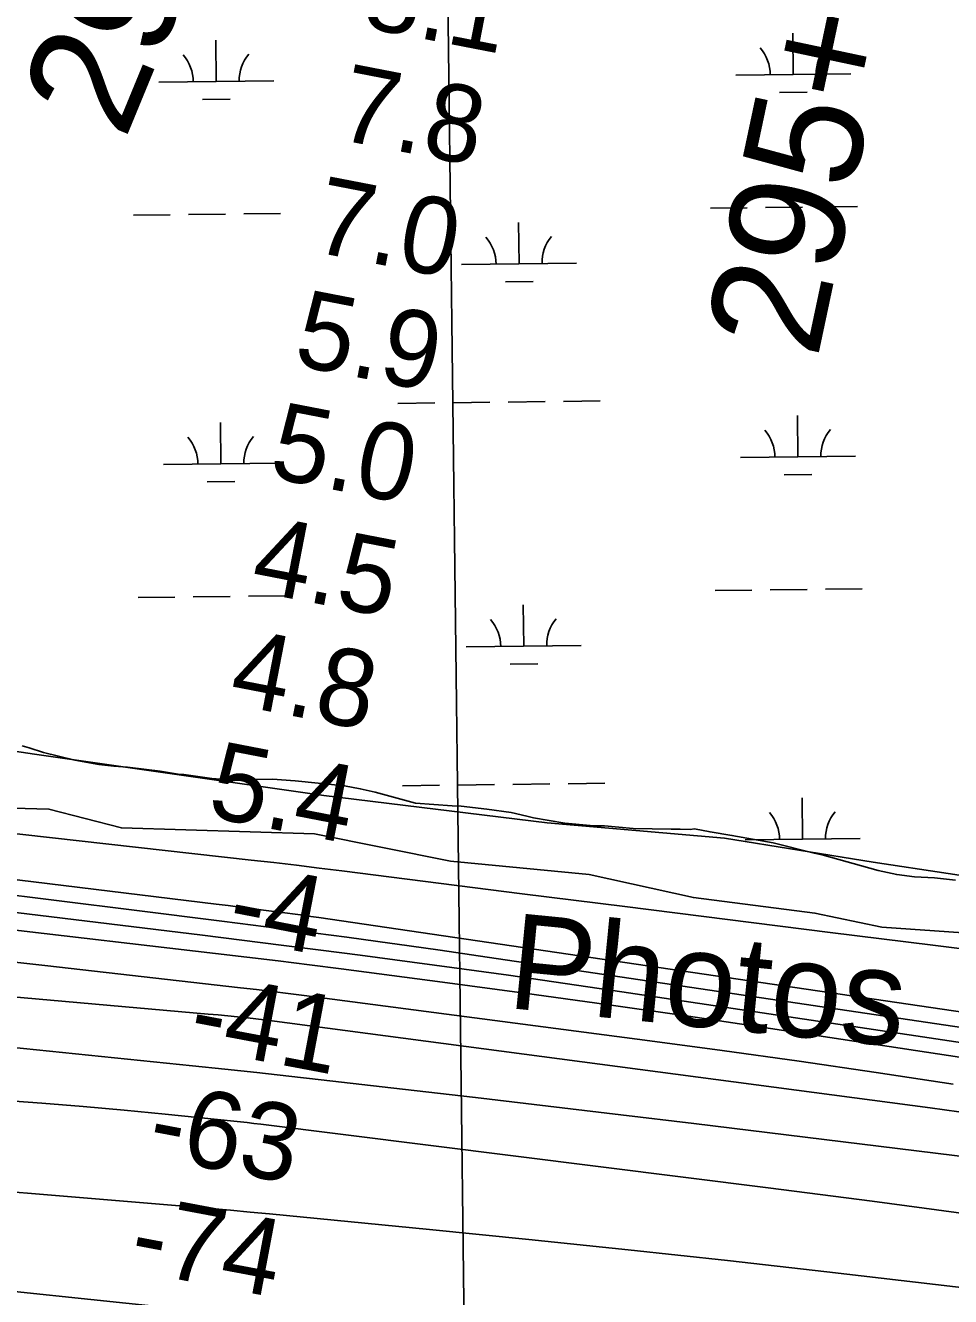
# Model space of a CAD drawing. Extents: x 3704301 to 3742427, y 506229 to 532009.
# Drawn here: x 3723925 to 3724729, y 520458 to 521564 of the extents above; entities that cross this region are included whole.
import ezdxf

# ---------------------------------------------------------------- set-up
doc = ezdxf.new("R2010")
doc.units = 0
for name, color, linetype in [('V-GRID-MAJR', 7, 'Continuous'), ('V-RIVR-EDGE', 7, 'Continuous'), ('V-RIVR-IDEN', 7, 'Continuous'), ('V-RIVR-RANG', 7, 'Continuous'), ('V-SITE-VEGE', 7, 'Continuous'), ('V-SURV-IDEN', 7, 'Continuous'), ('V-TOPO-DPTH', 7, 'Continuous'), ('V-TOPO-MAJR', 7, 'Continuous'), ('V-TOPO-MINR', 7, 'Continuous'), ('V-TOPO-WATR', 7, 'Continuous'), ('V-WETL-SWMP', 7, 'Continuous')]:
    doc.layers.add(name, color=color, linetype=linetype)

msp = doc.modelspace()

# ---------------------------------------------------------------- linework, layer by layer
at = {"layer": 'V-GRID-MAJR'}
msp.add_spline([(3724411.217, 511839.73000000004), (3724337.211, 517896.76900000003), (3724263.162, 523957.275), (3724189.114, 530017.796), (3724189.072, 530021.25)], degree=3, dxfattribs=at)
at = {"layer": 'V-RIVR-EDGE'}
msp.add_lwpolyline([(3724740.2602068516, 520774.4371219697), (3724669.4339727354, 520779.4148679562), (3724611.232333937, 520791.5653165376), (3724505.608149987, 520805.0336807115), (3724415.0083687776, 520825.06848681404), (3724294.3716574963, 520836.7729927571), (3724176.165926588, 520860.4780202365), (3724008.087372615, 520865.69624326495), (3723945.0935411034, 520882.0608279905), (3723913.8782315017, 520882.7383411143)], dxfattribs=at)
at = {"layer": 'V-SITE-VEGE'}
msp.add_lwpolyline([(3724733.646, 520820.215), (3724715.145, 520822.162), (3724697.741, 520823.037), (3724682.497, 520825.023), (3724666.148, 520828.63), (3724617.6070000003, 520842.167), (3724610.523, 520843.711), (3724575.086, 520852.518), (3724539.129, 520859.143), (3724520.069, 520862.172), (3724506.449, 520864.722), (3724502.6520000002, 520864.132), (3724493.948, 520864.57), (3724486.342, 520864.476), (3724453.177, 520865.158), (3724428.144, 520867.569), (3724418.906, 520867.456), (3724393.875, 520869.869), (3724366.643, 520874.427), (3724360.644, 520875.984), (3724347.017, 520879.07800000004), (3724325.7830000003, 520882.081), (3724303.468, 520884.526), (3724295.8540000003, 520884.97500000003), (3724263.755, 520887.299), (3724228.853, 520896.656), (3724215.773, 520899.757), (3724202.151, 520902.309), (3724159.16, 520906.675), (3724139.575, 520908.066), (3724101.5330000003, 520907.601), (3724086.847, 520908.50800000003), (3724062.345, 520912.012), (3724057.446, 520912.498), (3724041.654, 520915.021), (3724013.346, 520918.48000000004), (3724001.378, 520919.42), (3723988.3140000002, 520920.89), (3723967.6180000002, 520924.44200000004), (3723940.358, 520931.175), (3723927.8030000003, 520935.37), (3723921.807, 520936.92600000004)], dxfattribs=at)
at = {"layer": 'V-TOPO-DPTH'}
for points in [[(3722731.1682388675, 520944.37551342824), (3723273.3368365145, 520919.794357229), (3723309.630358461, 520917.94888978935), (3723345.906945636, 520915.83763730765), (3723382.1581306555, 520913.32770726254), (3723418.3923809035, 520910.5519921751), (3723479.681644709, 520905.5179088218), (3723546.519016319, 520899.72899653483), (3723613.317987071, 520893.5444752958), (3723680.0593565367, 520886.76654062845), (3723746.762325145, 520879.5929970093), (3724120.923719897, 520837.6712169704), (3724140.6715579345, 520835.4157297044), (3724160.412662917, 520833.10379849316), (3724180.1436683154, 520830.70720136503), (3724199.8679406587, 520828.2541602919), (3724356.6485718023, 520808.4143009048), (3724445.963814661, 520797.1381815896), (3724535.283393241, 520785.8965923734), (3724624.609475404, 520774.706798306), (3724713.939893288, 520763.5515343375), (3724835.099303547, 520748.45725385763)], [(3722900.1178689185, 520904.7668997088), (3722988.0144159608, 520899.04944825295), (3723075.9034092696, 520893.21703122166), (3723163.787366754, 520887.3079704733), (3723308.5545891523, 520877.4791335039), (3723324.040412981, 520876.31141881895), (3723339.511916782, 520874.98966457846), (3723354.96194054, 520873.4368510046), (3723370.3976442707, 520871.72999787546), (3723757.741882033, 520825.96568476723), (3723823.1147387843, 520818.1668087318), (3723888.4755480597, 520810.26916799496), (3723953.8182861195, 520802.22338020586), (3724019.1489767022, 520794.0788277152), (3724095.480363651, 520784.4749805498), (3724122.63285074, 520781.0313809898), (3724149.7807054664, 520777.5519200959), (3724176.921611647, 520774.01866720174), (3724204.0578854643, 520770.449552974), (3724231.1817594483, 520766.7900121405), (3724258.2937333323, 520763.0457684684), (3724285.387857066, 520759.17447053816), (3724312.4700807, 520755.218469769), (3724838.5688646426, 520677.1093885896)], [(3724838.5688646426, 520677.1093885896), (3724312.4700807, 520755.218469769), (3724285.387857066, 520759.17447053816), (3724258.2937333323, 520763.0457684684), (3724231.1817594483, 520766.7900121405), (3724204.0578854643, 520770.449552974), (3724176.921611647, 520774.01866720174), (3724149.7807054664, 520777.5519200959), (3724122.63285074, 520781.0313809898), (3724095.480363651, 520784.4749805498), (3724019.1489767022, 520794.0788277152), (3723953.8182861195, 520802.22338020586), (3723888.4755480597, 520810.26916799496), (3723823.1147387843, 520818.1668087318), (3723757.741882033, 520825.96568476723), (3723370.3976442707, 520871.72999787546), (3723354.96194054, 520873.4368510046), (3723339.511916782, 520874.98966457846), (3723324.040412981, 520876.31141881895), (3723308.5545891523, 520877.4791335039), (3723163.787366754, 520887.3079704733), (3723075.9034092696, 520893.21703122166), (3722988.0144159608, 520899.04944825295), (3722900.1178689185, 520904.7668997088)], [(3724811.460703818, 520654.95365018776), (3724572.648435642, 520691.1744660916), (3724501.400652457, 520701.7531084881), (3724430.1109777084, 520712.03472351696), (3724358.758465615, 520721.87079749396), (3724287.3640619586, 520731.40984410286), (3724199.092835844, 520742.92328947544), (3724171.7958584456, 520746.4281084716), (3724144.489860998, 520749.85997781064), (3724117.170333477, 520753.18242266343), (3724089.8417859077, 520756.43191785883), (3723334.77, 520844.68), (3722627.344384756, 520889.8660029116)], [(3722627.344384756, 520889.8660029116), (3723334.77, 520844.68), (3724089.8417859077, 520756.43191785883), (3724117.170333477, 520753.18242266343), (3724144.489860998, 520749.85997781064), (3724171.7958584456, 520746.4281084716), (3724199.092835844, 520742.92328947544), (3724287.3640619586, 520731.40984410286), (3724358.758465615, 520721.87079749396), (3724430.1109777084, 520712.03472351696), (3724501.400652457, 520701.7531084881), (3724572.648435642, 520691.1744660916), (3724811.460703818, 520654.95365018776)], [(3724731.6493435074, 520642.7957384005), (3724664.6812899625, 520652.93867714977), (3724597.666990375, 520662.75782168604), (3724530.5833217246, 520672.09127490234), (3724463.453407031, 520681.1009339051), (3724167.093994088, 520719.7837933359), (3724153.2504067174, 520721.5570158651), (3724139.401399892, 520723.2859651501), (3724125.5442638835, 520724.94850456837), (3724111.681708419, 520726.56677074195), (3723941.440509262, 520746.0266261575), (3723842.4168164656, 520756.9845984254), (3723743.3444989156, 520767.46660798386), (3723644.1992442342, 520777.23467347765), (3723545.005364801, 520786.52677626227), (3723389.354835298, 520800.54215688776), (3723359.042457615, 520803.1743613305), (3723328.7198648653, 520805.67784407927), (3723298.3819495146, 520807.9882442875), (3723268.0338190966, 520810.1699228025), (3722656.0261764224, 520852.20850207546)], [(3722656.0261764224, 520852.20850207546), (3723268.0338190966, 520810.1699228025), (3723298.3819495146, 520807.9882442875), (3723328.7198648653, 520805.67784407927), (3723359.042457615, 520803.1743613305), (3723389.354835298, 520800.54215688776), (3723545.005364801, 520786.52677626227), (3723644.1992442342, 520777.23467347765), (3723743.3444989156, 520767.46660798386), (3723842.4168164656, 520756.9845984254), (3723941.440509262, 520746.0266261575), (3724111.681708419, 520726.56677074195), (3724125.5442638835, 520724.94850456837), (3724139.401399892, 520723.2859651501), (3724153.2504067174, 520721.5570158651), (3724167.093994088, 520719.7837933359), (3724463.453407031, 520681.1009339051), (3724530.5833217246, 520672.09127490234), (3724597.666990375, 520662.75782168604), (3724664.6812899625, 520652.93867714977), (3724731.6493435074, 520642.7957384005)], [(3724736.4349837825, 520618.7273926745), (3724711.570373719, 520622.1122649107), (3724137.0006197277, 520698.0231475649), (3724135.8104259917, 520698.17718806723), (3724134.6197144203, 520698.32702358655), (3724133.428226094, 520698.4705516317), (3724132.236219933, 520698.6098746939), (3724117.6233022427, 520700.27864123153), (3724109.1211683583, 520701.21683453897), (3724100.6146610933, 520702.11188817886), (3724092.101593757, 520702.94223231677), (3724083.5841530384, 520703.72943678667), (3723348.723213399, 520768.83031014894), (3723336.0120020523, 520769.9175046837), (3723323.29675449, 520770.9532161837), (3723310.5754526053, 520771.9117031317), (3723297.8501145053, 520772.8187070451), (3723178.423979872, 520780.9665138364), (3723105.9647410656, 520785.5703547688), (3723033.481765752, 520789.7230189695), (3722960.9631856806, 520793.198918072)], [(3722960.9631856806, 520793.198918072), (3723033.481765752, 520789.7230189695), (3723105.9647410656, 520785.5703547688), (3723178.423979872, 520780.9665138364), (3723297.8501145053, 520772.8187070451), (3723310.5754526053, 520771.9117031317), (3723323.29675449, 520770.9532161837), (3723336.0120020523, 520769.9175046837), (3723348.723213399, 520768.83031014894), (3724083.5841530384, 520703.72943678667), (3724092.101593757, 520702.94223231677), (3724100.6146610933, 520702.11188817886), (3724109.1211683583, 520701.21683453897), (3724117.6233022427, 520700.27864123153), (3724132.236219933, 520698.6098746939), (3724133.428226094, 520698.4705516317), (3724134.6197144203, 520698.32702358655), (3724135.8104259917, 520698.17718806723), (3724137.0006197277, 520698.0231475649), (3724711.570373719, 520622.1122649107), (3724736.4349837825, 520618.7273926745)]]:
    msp.add_lwpolyline(points, dxfattribs=at)
at = {"layer": 'V-TOPO-MAJR'}
msp.add_lwpolyline([(3724796.426180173, 520572.81553997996), (3724505.819522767, 520608.4032524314), (3724442.5357790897, 520616.0790425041), (3724379.2405134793, 520623.6576557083), (3724315.9279649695, 520631.0905036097), (3724252.603894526, 520638.4261746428), (3724181.7652076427, 520646.549722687), (3724153.846358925, 520649.70026431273), (3724125.9202035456, 520652.7835121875), (3724097.9830881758, 520655.7658194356), (3724070.0386661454, 520658.68083293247), (3723504.324982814, 520716.6599414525), (3723473.1924604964, 520719.72760959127), (3723442.0454173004, 520722.6327155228), (3723410.876592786, 520725.29397814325), (3723379.693247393, 520727.7926785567), (3723348.49063064, 520730.03342534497), (3723317.2768436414, 520732.09285107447), (3723286.046301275, 520733.8802952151), (3723254.804588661, 520735.4864182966), (3722909.8882703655, 520751.7124306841)], dxfattribs=at)
at = {"layer": 'V-TOPO-MINR'}
for points in [[(3724879.77, 520684.78), (3724179.7045853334, 520787.6777126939), (3724175.163520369, 520788.33592305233), (3724170.6207614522, 520788.98205087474), (3724166.0754616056, 520789.61005489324), (3724161.528467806, 520790.2259763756), (3724156.9798444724, 520790.8301031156), (3724152.430742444, 520791.43058652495), (3724147.880922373, 520792.025604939), (3724143.330623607, 520792.61698002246), (3724131.791645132, 520794.1095849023), (3724121.4701136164, 520795.4335192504), (3724111.146736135, 520796.74277286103), (3724100.8205897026, 520798.03000536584), (3724090.4925973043, 520799.3025571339), (3723388.1923948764, 520885.0754531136), (3723365.046144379, 520887.7013262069), (3723341.8751994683, 520890.06238318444), (3723318.667212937, 520892.0262159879), (3723295.4345319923, 520893.72523267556), (3722949.226698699, 520916.0640707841)], [(3724838.5688646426, 520677.1093885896), (3724312.4700807, 520755.218469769), (3724285.387857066, 520759.17447053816), (3724258.2937333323, 520763.0457684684), (3724231.1817594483, 520766.7900121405), (3724204.0578854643, 520770.449552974), (3724176.921611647, 520774.01866720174), (3724149.7807054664, 520777.5519200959), (3724122.63285074, 520781.0313809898), (3724095.480363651, 520784.4749805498), (3724019.1489767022, 520794.0788277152), (3723953.8182861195, 520802.22338020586), (3723888.4755480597, 520810.26916799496), (3723823.1147387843, 520818.1668087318), (3723757.741882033, 520825.96568476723), (3723370.3976442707, 520871.72999787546), (3723354.96194054, 520873.4368510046), (3723339.511916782, 520874.98966457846), (3723324.040412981, 520876.31141881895), (3723308.5545891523, 520877.4791335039), (3723163.787366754, 520887.3079704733), (3723075.9034092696, 520893.21703122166), (3722988.0144159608, 520899.04944825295), (3722900.1178689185, 520904.7668997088)], [(3724811.460703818, 520654.95365018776), (3724572.648435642, 520691.1744660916), (3724501.400652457, 520701.7531084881), (3724430.1109777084, 520712.03472351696), (3724358.758465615, 520721.87079749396), (3724287.3640619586, 520731.40984410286), (3724199.092835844, 520742.92328947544), (3724171.7958584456, 520746.4281084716), (3724144.489860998, 520749.85997781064), (3724117.170333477, 520753.18242266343), (3724089.8417859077, 520756.43191785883), (3723334.77, 520844.68), (3722627.344384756, 520889.8660029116)], [(3724731.6493435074, 520642.7957384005), (3724664.6812899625, 520652.93867714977), (3724597.666990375, 520662.75782168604), (3724530.5833217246, 520672.09127490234), (3724463.453407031, 520681.1009339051), (3724167.093994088, 520719.7837933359), (3724153.2504067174, 520721.5570158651), (3724139.401399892, 520723.2859651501), (3724125.5442638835, 520724.94850456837), (3724111.681708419, 520726.56677074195), (3723941.440509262, 520746.0266261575), (3723842.4168164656, 520756.9845984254), (3723743.3444989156, 520767.46660798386), (3723644.1992442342, 520777.23467347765), (3723545.005364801, 520786.52677626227), (3723389.354835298, 520800.54215688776), (3723359.042457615, 520803.1743613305), (3723328.7198648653, 520805.67784407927), (3723298.3819495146, 520807.9882442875), (3723268.0338190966, 520810.1699228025), (3722656.0261764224, 520852.20850207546)], [(3724801.563617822, 520669.3267957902), (3724443.421425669, 520723.06028052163), (3724394.1085389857, 520730.32124573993), (3724344.7703594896, 520737.402496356), (3724295.3942407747, 520744.2141750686), (3724245.9928292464, 520750.8461391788), (3724215.653707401, 520754.83474443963), (3724181.3966555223, 520759.2883982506), (3724147.1312966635, 520763.6764367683), (3724112.8534773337, 520767.96605234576), (3724078.5673510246, 520772.1900526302), (3723784.6231529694, 520807.97513109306)], [(3724736.4349837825, 520618.7273926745), (3724711.570373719, 520622.1122649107), (3724137.0006197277, 520698.0231475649), (3724135.8104259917, 520698.17718806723), (3724134.6197144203, 520698.32702358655), (3724133.428226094, 520698.4705516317), (3724132.236219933, 520698.6098746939), (3724117.6233022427, 520700.27864123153), (3724109.1211683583, 520701.21683453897), (3724100.6146610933, 520702.11188817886), (3724092.101593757, 520702.94223231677), (3724083.5841530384, 520703.72943678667), (3723348.723213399, 520768.83031014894), (3723336.0120020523, 520769.9175046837), (3723323.29675449, 520770.9532161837), (3723310.5754526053, 520771.9117031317), (3723297.8501145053, 520772.8187070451), (3723178.423979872, 520780.9665138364), (3723105.9647410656, 520785.5703547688), (3723033.481765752, 520789.7230189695), (3722960.9631856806, 520793.198918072)], [(3724751.3214692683, 520528.77980182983), (3724706.1952459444, 520534.83428512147), (3724661.0573238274, 520540.7992155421), (3724615.901853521, 520546.62981665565), (3724570.734684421, 520552.37086489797), (3724129.226530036, 520607.8221754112), (3724123.4033266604, 520608.53333920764), (3724117.577095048, 520609.21794935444), (3724111.746321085, 520609.8627290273), (3724105.9125188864, 520610.48095505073), (3724046.162009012, 520616.6065196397), (3724010.435347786, 520620.0886979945), (3723974.6882477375, 520623.3323814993), (3723938.9104894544, 520626.2183227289), (3723903.112292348, 520628.8657691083)], [(3724763.456949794, 520462.7497646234), (3724621.567707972, 520479.3430462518), (3724535.2357473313, 520489.1794117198), (3724448.867215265, 520498.6737455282), (3724362.4438260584, 520507.6550318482), (3724275.9838654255, 520516.29428650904), (3724136.976830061, 520529.76741412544), (3724119.9899599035, 520531.3804007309), (3724102.9990946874, 520532.9491761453), (3724086.002236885, 520534.45163477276), (3724069.001384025, 520535.9098822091), (3723933.3643205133, 520547.27758675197), (3723848.531730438, 520554.25677124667), (3723763.6855285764, 520561.06295195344), (3723678.8189090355, 520567.6096269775), (3723593.938677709, 520573.983298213), (3723344.111497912, 520592.35874560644), (3723320.061106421, 520594.0442289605), (3723296.0038467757, 520595.6189146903), (3723271.936284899, 520597.0274039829), (3723247.8618548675, 520598.3250956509), (3722981.725296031, 520611.74913609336)], [(3724756.0455345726, 520373.3979849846), (3724571.399338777, 520391.45195611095), (3724490.432219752, 520399.5719067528), (3724409.493578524, 520407.9601341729), (3724328.5976539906, 520416.75077676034), (3724247.730207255, 520425.809696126), (3724129.543511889, 520439.34684062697), (3724107.7873235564, 520441.80695737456), (3724086.026536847, 520444.22514230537), (3724064.2588525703, 520446.5804295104), (3724042.486569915, 520448.8937848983), (3723665.6374275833, 520488.38427400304), (3723602.1510553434, 520494.70557991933), (3723538.626408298, 520500.5889929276), (3723475.0443490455, 520505.8155665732), (3723411.424014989, 520510.60424731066), (3723354.8820203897, 520514.5664034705), (3723319.4934763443, 520516.8373631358), (3723284.090944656, 520518.8308886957), (3723248.6674315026, 520520.4082630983), (3723213.2299307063, 520521.7082033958), (3722804.6066164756, 520534.29380096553)]]:
    msp.add_lwpolyline(points, dxfattribs=at)
at = {"layer": 'V-TOPO-WATR'}
msp.add_lwpolyline([(3724835.099303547, 520748.45725385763), (3724713.939893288, 520763.5515343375), (3724624.609475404, 520774.706798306), (3724535.283393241, 520785.8965923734), (3724445.963814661, 520797.1381815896), (3724356.6485718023, 520808.4143009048), (3724199.8679406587, 520828.2541602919), (3724180.1436683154, 520830.70720136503), (3724160.412662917, 520833.10379849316), (3724140.6715579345, 520835.4157297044), (3724120.923719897, 520837.6712169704), (3723746.762325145, 520879.5929970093), (3723680.0593565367, 520886.76654062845), (3723613.317987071, 520893.5444752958), (3723546.519016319, 520899.72899653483), (3723479.681644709, 520905.5179088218), (3723418.3923809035, 520910.5519921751), (3723382.1581306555, 520913.32770726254), (3723345.906945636, 520915.83763730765), (3723309.630358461, 520917.94888978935), (3723273.3368365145, 520919.794357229), (3722731.1682388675, 520944.37551342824)], dxfattribs=at)
at = {"layer": 'V-WETL-SWMP'}
for p, q in [((3724592.4038459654, 521521.1533978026), (3724591.9639893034, 521557.1506646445)), ((3724090.533384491, 521515.02140727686), (3724090.0935278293, 521551.0186741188)), ((3724542.4075855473, 521520.5425298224), (3724642.4001063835, 521521.7642657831)), ((3724040.537124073, 521514.41053929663), (3724140.529644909, 521515.6322752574)), ((3724078.7228216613, 521499.44497049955), (3724102.721026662, 521499.7381871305)), ((3724580.5932831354, 521505.57696102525), (3724604.5914881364, 521505.8701776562)), ((3724018.5412507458, 521398.70131906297), (3724050.5388574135, 521399.0922745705)), ((3724066.537660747, 521399.28775232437), (3724098.535267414, 521399.67870783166)), ((3724114.534070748, 521399.87418558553), (3724146.531677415, 521400.26514109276)), ((3724520.4117122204, 521404.83330958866), (3724552.4093188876, 521405.2242650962)), ((3724568.408122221, 521405.41974285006), (3724600.4057288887, 521405.81069835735)), ((3724616.4045322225, 521406.00617611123), (3724648.4021388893, 521406.3971316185)), ((3724353.927500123, 521356.36575363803), (3724353.487643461, 521392.36302048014)), ((3724303.931239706, 521355.7548856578), (3724403.9237605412, 521356.97662161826)), ((3724342.116937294, 521340.78931686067), (3724366.115142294, 521341.0825334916)), ((3724248.5585475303, 521234.9985179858), (3724280.5561541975, 521235.3894734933)), ((3724296.554957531, 521235.58495124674), (3724328.5525641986, 521235.9759067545)), ((3724344.551367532, 521236.17138450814), (3724376.548974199, 521236.56234001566)), ((3724392.547777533, 521236.7578177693), (3724424.5453842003, 521237.14877327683)), ((3724596.46854916, 521188.5036548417), (3724596.028692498, 521224.50092168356)), ((3724094.598087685, 521182.3716643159), (3724094.1582310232, 521218.36893115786)), ((3724546.472288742, 521187.89278686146), (3724646.4648095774, 521189.11452282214)), ((3724044.6018272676, 521181.7607963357), (3724144.5943481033, 521182.98253229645)), ((3724082.7875248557, 521166.7952275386), (3724106.785729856, 521167.08844416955)), ((3724584.6579863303, 521172.9272180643), (3724608.6561913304, 521173.22043469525)), ((3724022.6059539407, 521066.0515761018), (3724054.603560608, 521066.4425316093)), ((3724070.6023639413, 521066.6380093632), (3724102.599970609, 521067.02896487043)), ((3724118.598773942, 521067.2244426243), (3724150.5963806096, 521067.6153981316)), ((3724524.476415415, 521072.1835666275), (3724556.4740220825, 521072.574522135)), ((3724572.472825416, 521072.7699998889), (3724604.470432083, 521073.1609553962)), ((3724620.4692354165, 521073.35643315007), (3724652.466842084, 521073.74738865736)), ((3724357.9922033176, 521023.7160106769), (3724357.552346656, 521059.713277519)), ((3724307.9959429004, 521023.10514269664), (3724407.9884637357, 521024.3268786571)), ((3724346.181640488, 521008.1395738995), (3724370.1798454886, 521008.43279053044)), ((3724252.6232507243, 520902.34877502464), (3724284.620857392, 520902.73973053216)), ((3724300.619660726, 520902.9352082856), (3724332.6172673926, 520903.32616379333)), ((3724348.6160707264, 520903.521641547), (3724380.613677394, 520903.9125970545)), ((3724396.6124807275, 520904.10807480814), (3724428.6100873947, 520904.49903031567)), ((3724600.533252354, 520855.8539118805), (3724600.093395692, 520891.8511787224)), ((3724550.536991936, 520855.24304390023), (3724650.529512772, 520856.464779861))]:
    msp.add_line(p, q, dxfattribs=at)
msp.add_lwpolyline([(3724792.418, 520816.13800000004), (3724661.932, 520835.829), (3724532.616, 520856.718), (3724378.5270000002, 520870.196), (3724184.056, 520893.827), (3723932.6, 520929.775), (3723734.504, 520959.281)], dxfattribs=at)
for centre, radius, start, end in [((3724537.159240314, 521520.9532421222), 35.246287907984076, 359.928201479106, 41.47185981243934), ((3724647.6368490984, 521522.30308775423), 35.246287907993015, 139.9281967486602, 181.47185508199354), ((3724035.288778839, 521514.82125159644), 35.246287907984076, 359.928201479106, 41.47185981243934), ((3724145.7663876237, 521516.17109722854), 35.246287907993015, 139.9281967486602, 181.47185508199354), ((3724298.682894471, 521356.1655979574), 35.246287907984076, 359.928201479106, 41.47185981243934), ((3724409.160503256, 521357.5154435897), 35.246287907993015, 139.9281967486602, 181.47185508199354), ((3724541.2239435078, 521188.30349916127), 35.246287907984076, 359.928201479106, 41.47185981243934), ((3724651.7015522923, 521189.6533447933), 35.246287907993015, 139.9281967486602, 181.47185508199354), ((3724039.353482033, 521182.1715086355), 35.246287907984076, 359.928201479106, 41.47185981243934), ((3724149.831090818, 521183.5213542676), 35.246287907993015, 139.9281967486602, 181.47185508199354), ((3724302.7475976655, 521023.5158549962), 35.246287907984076, 359.928201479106, 41.47185981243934), ((3724413.2252064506, 521024.86570062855), 35.246287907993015, 139.9281967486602, 181.47185508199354), ((3724545.2886467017, 520855.6537562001), 35.246287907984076, 359.928201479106, 41.47185981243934), ((3724655.7662554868, 520857.00360183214), 35.246287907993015, 139.9281967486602, 181.47185508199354)]:
    msp.add_arc(centre, radius, start, end, dxfattribs=at)

# ---------------------------------------------------------------- texts
at = {"layer": 'V-RIVR-IDEN'}
msp.add_text('Photos', height=83, rotation=354.38087212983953, dxfattribs=at).set_placement((3724342.5917586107, 520709.1016859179))
at = {"layer": 'V-RIVR-RANG'}
for s, rotation, p in [('8.1', 349.02832571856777, (3724215.3123849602, 521562.8764325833)), ('7.8', 349.02832571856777, (3724194.193762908, 521465.10926399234)), ('7.0', 349.02832571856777, (3724172.5582248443, 521367.44150238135)), ('5.9', 349.02832571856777, (3724156.359804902, 521268.72046748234)), ('5.0', 349.02832571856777, (3724134.983224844, 521171.0035023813)), ('4.5', 349.02832571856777, (3724119.043762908, 521072.2322639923)), ('4.8', 349.02832571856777, (3724100.256762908, 520974.01226399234)), ('5.4', 349.02832571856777, (3724081.468762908, 520875.7932639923)), ('-4', 349.02832571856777, (3724098.417967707, 520770.64618238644)), ('-41', 349.31283333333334, (3724064.7137405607, 520674.99282596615)), ('-63', 349.31283333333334, (3724029.077473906, 520579.95343069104)), ('-74', 349.31283333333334, (3724013.1417190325, 520481.1963437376))]:
    msp.add_text(s, height=66.99999999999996, rotation=rotation, dxfattribs=at).set_placement(p)
at = {"layer": 'V-SURV-IDEN'}
for s, height, rotation, p in [('290+50.6', 100, 67.62750000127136, (3724010.999796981, 521463.2269690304)), ('295+35.4', 99.99999999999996, 78.02833331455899, (3724613.349625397, 521272.87387887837))]:
    msp.add_text(s, height=height, rotation=rotation, dxfattribs=at).set_placement(p)

doc.saveas('drawing.dxf')
